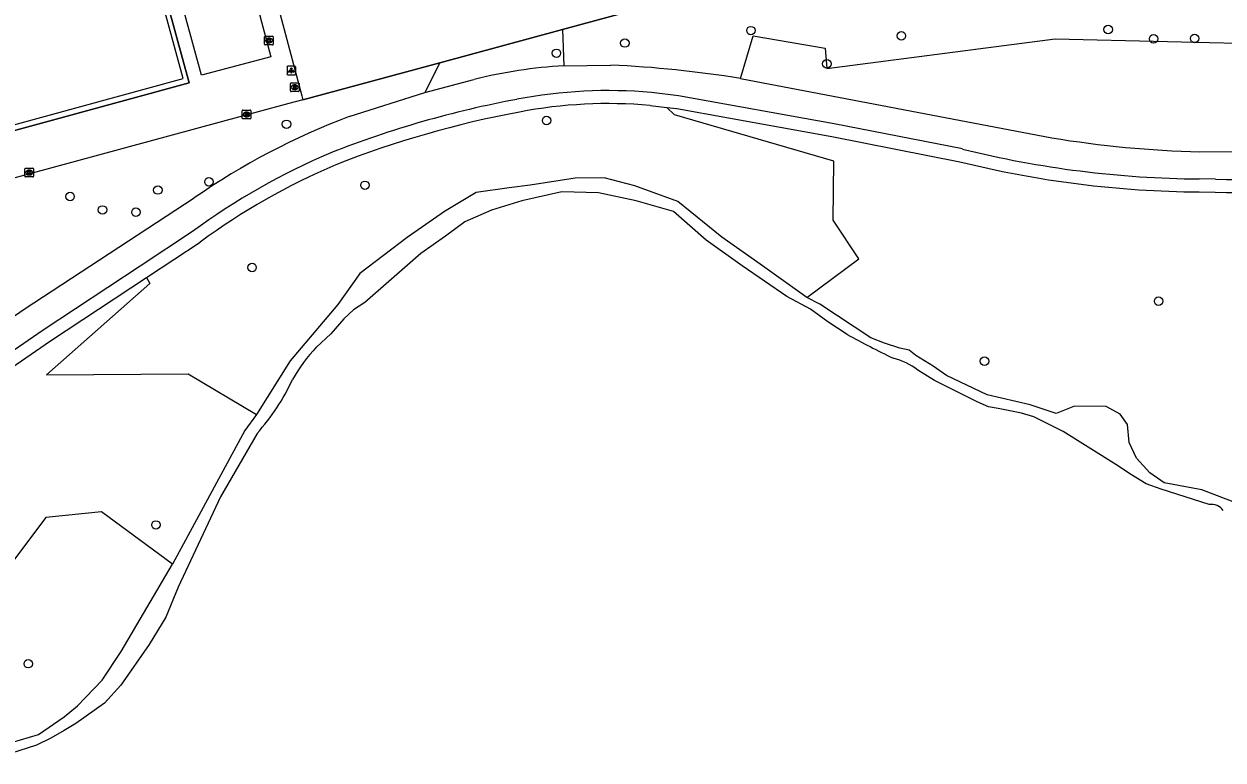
# Model space of a CAD drawing. Extents: x 159053 to 160041, y 380450 to 381422.
# Drawn here: x 159553.7 to 159692.1, y 380595.5 to 380680.4 of the extents above; entities that cross this region are included whole.
import ezdxf

# ---------------------------------------------------------------- set-up
doc = ezdxf.new("R2010")
doc.units = 0
for name, color, linetype in [('IMGEO_Boom', 7, 'Continuous'), ('IMGEO_Fietspad_gesloten', 7, 'Continuous'), ('IMGEO_Groenvoorziening', 7, 'Continuous'), ('IMGEO_Hek', 7, 'Continuous'), ('IMGEO_Kolk', 7, 'Continuous'), ('IMGEO_Lichtpunt', 7, 'Continuous'), ('IMGEO_Loofbos', 7, 'Continuous'), ('IMGEO_Rioolput', 7, 'Continuous'), ('IMGEO_Voetpad_halfverhard', 7, 'Continuous'), ('IMGEO_Voetpad_open', 7, 'Continuous'), ('IMGEO_Waterloop', 7, 'Continuous')]:
    doc.layers.add(name, color=color, linetype=linetype)

msp = doc.modelspace()

# ---------------------------------------------------------------- linework, layer by layer
at = {"layer": 'IMGEO_Boom'}
for centre in [(159637.6, 380679.59), (159678.83, 380679.71), (159623.04, 380678.15), (159654.96, 380678.99), (159684.07, 380678.64), (159688.81, 380678.68), (159615.15, 380676.97), (159646.36, 380675.76), (159584, 380668.78), (159614.02, 380669.22), (159569.15, 380661.2), (159575.05, 380662.14), (159593.06, 380661.75), (159559.02, 380660.46), (159562.77, 380658.9), (159566.63, 380658.65), (159580.03, 380652.26), (159684.65, 380648.38), (159664.56, 380641.46), (159568.93, 380622.57), (159554.2, 380606.56)]:
    msp.add_circle(centre, 0.489, dxfattribs=at)
at = {"layer": 'IMGEO_Fietspad_gesloten'}
for points in [[(159616, 380675.54), (159621.44, 380675.62)], [(159636.39, 380674.07), (159672.32, 380667.22)], [(159599.96, 380672.43), (159605.64, 380673.96)], [(159591.25, 380669.69), (159599.96, 380672.43)], [(159662.03, 380665.94), (159647.22, 380668.84), (159629.26, 380672.07), (159626.11, 380672.44)], [(159689.39, 380665.6), (159699.12, 380665.63), (159710.11, 380667.08)], [(159691.21, 380662.45), (159689.35, 380662.49)], [(159544.28, 380640.95), (159553.74, 380647.47), (159573.36, 380660.3)], [(159573.16, 380656.41), (159567.13, 380652.43), (159555.91, 380645.03), (159536.31, 380631.55), (159525.5, 380624.53)]]:
    msp.add_lwpolyline(points, dxfattribs=at)
for centre, radius, start, end in [((159619.63, 380616.81), 58.84, 93.5331, 103.748), ((159615.49, 380545.04), 130.71, 80.7999, 87.3912), ((159621.13, 380616.92), 55.75, 84.87, 100.8865), ((159631.98, 380556.73), 116.9, 100.5398, 111.5094), ((159620.55, 380592.08), 82.95, 110.6846, 124.6751), ((159692.86, 380792.47), 126.92, 260.6884, 268.4338), ((159690.15, 380778.8), 116.32, 256.0088, 269.6018), ((159620.3, 380592.15), 79.7, 113.0337, 126.268), ((159694.11, 380755.53), 93.13, 268.216, 280.7853)]:
    msp.add_arc(centre, radius, start, end, dxfattribs=at)
at = {"layer": 'IMGEO_Groenvoorziening'}
for points in [[(159529.31, 380662.38), (159572.09, 380674.07), (159553.36, 380742.77), (159449.99, 380714.56), (159468.71, 380645.81), (159511.47, 380657.52)], [(159601.68, 380675.89), (159615.86, 380679.73)], [(159695.58, 380624.36), (159689.63, 380626.6), (159685.28, 380627.42), (159683.62, 380628.56), (159682.11, 380630.28), (159681.27, 380632.09), (159681.07, 380634.15), (159680.2, 380635.34), (159678.61, 380636.24), (159674.95, 380636.25), (159672.83, 380635.41), (159669.83, 380636.41), (159664.87, 380637.57), (159660.19, 380639.81), (159658.64, 380640.88), (159656.65, 380642.13), (159655.88, 380642.71), (159654.79, 380642.97), (159653.01, 380643.52), (159651.42, 380644.17), (159645.55, 380648.02), (159644.06, 380648.82)], [(159580.54, 380635.31), (159579.19, 380633.48), (159570.84, 380618.06)]]:
    msp.add_lwpolyline(points, dxfattribs=at)
at = {"layer": 'IMGEO_Hek'}
for points in [[(159449.41, 380715.16), (159553.6, 380743.5), (159572.75, 380673.57), (159529.48, 380661.75)], [(159722.81, 380708.72), (159615.86, 380679.73)], [(159615.86, 380679.73), (159601.68, 380675.89)], [(159601.68, 380675.89), (159585.89, 380671.61)], [(159585.89, 380671.61), (159584.28, 380671.18)], [(159584.28, 380671.18), (159469.85, 380640.16)]]:
    msp.add_lwpolyline(points, dxfattribs=at)
at = {"layer": 'IMGEO_Kolk'}
for p, q in [((159581.48, 380678.02), (159581.48, 380678.88)), ((159581.55, 380678.95), (159582.41, 380678.95)), ((159581.97, 380678.73), (159581.99, 380678.73)), ((159582.48, 380678.88), (159582.48, 380678.02)), ((159582.41, 380677.95), (159581.55, 380677.95)), ((159581.99, 380678.17), (159581.96, 380678.17)), ((159578.9, 380669.48), (159578.9, 380670.34)), ((159578.97, 380670.41), (159579.82, 380670.41)), ((159579.39, 380670.19), (159579.41, 380670.19)), ((159579.9, 380670.34), (159579.9, 380669.48)), ((159579.82, 380669.41), (159578.97, 380669.41)), ((159579.41, 380669.63), (159579.38, 380669.63)), ((159553.81, 380662.78), (159553.81, 380663.64)), ((159553.89, 380663.71), (159554.74, 380663.71)), ((159554.3, 380663.49), (159554.33, 380663.49)), ((159554.81, 380663.64), (159554.81, 380662.78)), ((159554.74, 380662.71), (159553.89, 380662.71)), ((159554.32, 380662.93), (159554.3, 380662.93))]:
    msp.add_line(p, q, dxfattribs=at)
for points in [[(159581.48, 380678.02), (159581.48, 380678.88)], [(159581.55, 380678.95), (159582.41, 380678.95)], [(159581.8, 380678.65), (159581.92, 380678.65), (159581.92, 380678.5), (159582.05, 380678.65), (159582.22, 380678.65), (159582.07, 380678.5), (159582.22, 380678.25), (159582.07, 380678.25), (159581.99, 380678.41), (159581.92, 380678.35), (159581.92, 380678.25), (159581.8, 380678.25), (159581.8, 380678.65)], [(159582.48, 380678.88), (159582.48, 380678.02)], [(159582.41, 380677.95), (159581.55, 380677.95)], [(159578.9, 380669.48), (159578.9, 380670.34)], [(159578.97, 380670.41), (159579.82, 380670.41)], [(159579.22, 380670.11), (159579.34, 380670.11), (159579.34, 380669.96), (159579.47, 380670.11), (159579.64, 380670.11), (159579.49, 380669.96), (159579.64, 380669.71), (159579.49, 380669.71), (159579.41, 380669.88), (159579.34, 380669.81), (159579.34, 380669.71), (159579.22, 380669.71), (159579.22, 380670.11)], [(159579.9, 380670.34), (159579.9, 380669.48)], [(159579.82, 380669.41), (159578.97, 380669.41)], [(159553.81, 380662.78), (159553.81, 380663.64)], [(159553.89, 380663.71), (159554.74, 380663.71)], [(159554.13, 380663.41), (159554.26, 380663.41), (159554.26, 380663.26), (159554.39, 380663.41), (159554.55, 380663.41), (159554.4, 380663.26), (159554.56, 380663.01), (159554.4, 380663.01), (159554.32, 380663.17), (159554.26, 380663.11), (159554.26, 380663.01), (159554.13, 380663.01), (159554.13, 380663.41)], [(159554.81, 380663.64), (159554.81, 380662.78)], [(159554.74, 380662.71), (159553.89, 380662.71)]]:
    msp.add_lwpolyline(points, dxfattribs=at)
for centre, start, end in [((159581.55, 380678.87), 91.552, 178.448), ((159581.55, 380678.87), 91.552, 178.448), ((159582.4, 380678.87), 1.552, 88.448), ((159582.4, 380678.87), 1.552, 88.448), ((159581.55, 380678.02), 181.552, 268.448), ((159581.55, 380678.02), 181.552, 268.448), ((159582.4, 380678.02), 271.552, 358.448), ((159582.4, 380678.02), 271.552, 358.448), ((159578.97, 380670.34), 91.552, 178.448), ((159578.97, 380670.34), 91.552, 178.448), ((159579.82, 380670.34), 1.552, 88.448), ((159579.82, 380670.34), 1.552, 88.448), ((159578.97, 380669.49), 181.552, 268.448), ((159578.97, 380669.49), 181.552, 268.448), ((159579.82, 380669.49), 271.552, 358.448), ((159579.82, 380669.49), 271.552, 358.448), ((159553.89, 380663.63), 91.552, 178.448), ((159553.89, 380663.63), 91.552, 178.448), ((159554.74, 380663.63), 1.552, 88.448), ((159554.74, 380663.63), 1.552, 88.448), ((159553.89, 380662.78), 181.552, 268.448), ((159553.89, 380662.78), 181.552, 268.448), ((159554.74, 380662.78), 271.552, 358.448), ((159554.74, 380662.78), 271.552, 358.448)]:
    msp.add_arc(centre, 0.0765, start, end, dxfattribs=at)
for centre, major_axis, ratio, start_param, end_param in [((159581.97, 380678.45), (-0.387, 0.002), 0.722429, 4.712389, 7.853982), ((159581.99, 380678.45), (-0.39, 0.002), 0.717154, 1.570796, 4.712389), ((159579.38, 380669.91), (-0.387, 0.002), 0.722429, 4.712389, 7.853982), ((159579.41, 380669.91), (-0.39, 0.002), 0.717154, 1.570796, 4.712389), ((159554.3, 380663.21), (-0.387, 0.002), 0.722429, 4.712389, 7.853982), ((159554.32, 380663.21), (-0.39, 0.002), 0.717154, 1.570796, 4.712389)]:
    msp.add_ellipse(centre, major_axis=major_axis, ratio=ratio, start_param=start_param, end_param=end_param, dxfattribs=at)
at = {"layer": 'IMGEO_Lichtpunt'}
for p, q in [((159584.96, 380675.49), (159584.15, 380675.49)), ((159584.96, 380675.49), (159584.15, 380675.49)), ((159584.06, 380675.4), (159584.06, 380674.59)), ((159584.06, 380675.4), (159584.06, 380674.59)), ((159584.15, 380674.5), (159584.96, 380674.5)), ((159584.15, 380674.5), (159584.96, 380674.5)), ((159585.06, 380674.59), (159585.06, 380675.4)), ((159585.06, 380674.59), (159585.06, 380675.4))]:
    msp.add_line(p, q, dxfattribs=at)
for points in [[(159584.43, 380675.06), (159584.47, 380675.03), (159584.29, 380674.77), (159584.25, 380674.8), (159584.43, 380675.06)], [(159584.54, 380675.01), (159584.58, 380675.01), (159584.58, 380674.69), (159584.54, 380674.69), (159584.54, 380675.01)], [(159584.65, 380675.03), (159584.68, 380675.06), (159584.87, 380674.8), (159584.83, 380674.77), (159584.65, 380675.03)]]:
    msp.add_lwpolyline(points, dxfattribs=at)
msp.add_circle((159584.56, 380675.2), 0.0994, dxfattribs=at)
for centre, start, end in [((159584.15, 380675.4), 90, 180), ((159584.15, 380675.4), 90, 180), ((159584.96, 380675.4), 0, 90), ((159584.96, 380675.4), 0, 90), ((159584.15, 380674.59), 180, 270), ((159584.15, 380674.59), 180, 270), ((159584.96, 380674.59), 270, 0), ((159584.96, 380674.59), 270, 360)]:
    msp.add_arc(centre, 0.0946, start, end, dxfattribs=at)
at = {"layer": 'IMGEO_Loofbos'}
for points in [[(159615.86, 380679.73), (159722.81, 380708.72)], [(159636.39, 380674.07), (159637.84, 380678.97), (159646.17, 380677.57), (159646.37, 380675.2), (159672.71, 380678.63), (159698.65, 380678.01), (159708.23, 380681.72), (159708.32, 380682.44), (159708.56, 380683.13), (159708.93, 380683.75), (159709.72, 380684.5), (159710.7, 380684.98), (159711.42, 380685.11), (159712.15, 380685.1), (159713.04, 380684.86), (159714.64, 380686.1), (159718.74, 380689.78), (159722.36, 380692.19), (159726.62, 380694.47), (159722.81, 380708.72)], [(159615.86, 380679.73), (159616, 380675.54)], [(159585.89, 380671.61), (159601.68, 380675.89)], [(159601.68, 380675.89), (159599.96, 380672.43)], [(159644.06, 380648.82), (159650.04, 380653.25), (159647.09, 380657.73), (159647.15, 380664.54), (159628.77, 380669.89), (159627.9, 380670.72)], [(159644.06, 380648.82), (159642.16, 380650.14), (159638.67, 380652.63), (159634.26, 380655.76), (159629.17, 380659.86), (159624.19, 380661.68), (159620.68, 380662.62), (159617.3, 380662.55), (159612.13, 380661.76), (159609.69, 380661.47), (159605.89, 380660.9), (159602.23, 380658.74), (159597.92, 380655.72), (159592.48, 380651.57), (159589.91, 380648), (159584.41, 380641.51), (159580.54, 380635.31)], [(159567.85, 380651.11), (159568.23, 380650.41), (159556.32, 380639.87), (159572.66, 380639.98), (159580.54, 380635.31)], [(159570.84, 380618.06), (159562.67, 380624.09), (159556.24, 380623.44), (159550.05, 380615.24), (159536.81, 380606.69), (159538.07, 380595.46)], [(159538.07, 380595.46), (159542.93, 380595.52), (159546.26, 380595.9), (159548.73, 380596.26), (159551.24, 380597.16), (159555.39, 380598.39), (159558.36, 380600.45), (159559.87, 380601.71), (159562.73, 380604.67), (159564.93, 380607.97), (159570.84, 380618.06)]]:
    msp.add_lwpolyline(points, dxfattribs=at)
at = {"layer": 'IMGEO_Rioolput'}
for p, q in [((159584.46, 380672.63), (159584.46, 380673.48)), ((159584.53, 380673.56), (159585.38, 380673.56)), ((159584.97, 380672.78), (159584.94, 380672.78)), ((159584.95, 380673.34), (159584.97, 380673.34)), ((159585.46, 380673.48), (159585.46, 380672.63)), ((159585.38, 380672.56), (159584.53, 380672.56))]:
    msp.add_line(p, q, dxfattribs=at)
for points in [[(159584.46, 380672.63), (159584.46, 380673.48)], [(159584.53, 380673.56), (159585.38, 380673.56)], [(159585.05, 380673.26), (159584.79, 380673.26), (159584.79, 380672.86)], [(159584.79, 380672.86), (159584.92, 380672.86), (159584.92, 380673.02), (159584.93, 380673.02)], [(159584.97, 380673.18), (159584.92, 380673.18), (159584.92, 380673.1)], [(159584.92, 380673.1), (159584.97, 380673.1)], [(159584.98, 380672.99), (159585.05, 380672.86), (159585.19, 380672.86), (159585.12, 380672.98)], [(159585.46, 380673.48), (159585.46, 380672.63)], [(159585.38, 380672.56), (159584.53, 380672.56)]]:
    msp.add_lwpolyline(points, dxfattribs=at)
for centre, radius, start, end in [((159584.53, 380673.48), 0.0765, 91.552, 178.448), ((159584.53, 380673.48), 0.0765, 91.552, 178.448), ((159584.93, 380672.97), 0.0533, 26.0293, 88.6989), ((159584.98, 380673.08), 0.0964, 77.0061, 93.1865), ((159584.95, 380673.29), 0.19, 274.7715, 282.9687), ((159584.99, 380673.14), 0.0378, 276.6634, 79.6772), ((159585.05, 380673.15), 0.109, 350.3612, 89.416), ((159585.04, 380673.15), 0.112, 277.5842, 350.9817), ((159585.03, 380672.93), 0.108, 29.5134, 73.7905), ((159585.38, 380673.48), 0.0765, 1.552, 88.448), ((159585.38, 380673.48), 0.0765, 1.552, 88.448), ((159584.53, 380672.63), 0.0765, 181.552, 268.448), ((159584.53, 380672.63), 0.0765, 181.552, 268.448), ((159585.38, 380672.63), 0.0765, 271.552, 358.448), ((159585.38, 380672.63), 0.0765, 271.552, 358.448)]:
    msp.add_arc(centre, radius, start, end, dxfattribs=at)
for centre, major_axis, ratio, start_param, end_param in [((159584.94, 380673.06), (-0.387, 0.002), 0.722429, 4.712389, 7.853982), ((159584.97, 380673.06), (-0.39, 0.002), 0.717154, 1.570796, 4.712389)]:
    msp.add_ellipse(centre, major_axis=major_axis, ratio=ratio, start_param=start_param, end_param=end_param, dxfattribs=at)
at = {"layer": 'IMGEO_Voetpad_halfverhard'}
for points in [[(159625.96, 380670.95), (159627.9, 380670.72)], [(159627.9, 380670.72), (159629.04, 380670.59), (159646.95, 380667.36), (159661.71, 380664.47)], [(159689.32, 380660.99), (159691.17, 380660.95)], [(159567.85, 380651.11), (159567.96, 380651.18), (159574.04, 380655.2)], [(159526.32, 380623.27), (159537.14, 380630.3), (159556.75, 380643.79), (159567.85, 380651.11)]]:
    msp.add_lwpolyline(points, dxfattribs=at)
for centre, radius, start, end in [((159632.01, 380556.62), 115.52, 100.54, 111.4879), ((159621.13, 380616.92), 54.25, 84.8919, 100.8875), ((159690.16, 380778.86), 117.88, 256.0311, 269.5933), ((159620.35, 380592.06), 78.3, 113.0483, 126.2584), ((159694.12, 380755.2), 94.29, 268.2081, 280.8869)]:
    msp.add_arc(centre, radius, start, end, dxfattribs=at)
at = {"layer": 'IMGEO_Voetpad_open'}
for points in [[(159562.9, 380751.67), (159564.46, 380752.09), (159585.77, 380672.06), (159585.89, 380671.61)], [(159555.26, 380743.59), (159563.74, 380745.88), (159582.21, 380676.58), (159574.18, 380674.45), (159555.26, 380743.59)], [(159529.48, 380661.75), (159572.75, 380673.57), (159553.6, 380743.5), (159449.41, 380715.16)], [(159585.89, 380671.61), (159584.28, 380671.18), (159469.85, 380640.16)]]:
    msp.add_lwpolyline(points, dxfattribs=at)
at = {"layer": 'IMGEO_Waterloop'}
for points in [[(159648.71, 380644.54), (159646.47, 380646.01), (159644.47, 380647.45), (159641.75, 380648.9), (159636.58, 380652.47), (159632.44, 380655.43), (159628.68, 380658.74), (159624.37, 380659.94), (159619.99, 380660.88), (159615.77, 380660.99), (159611.16, 380659.94), (159607.67, 380658.89), (159604.58, 380657.52), (159602.37, 380655.89), (159599.5, 380653.86), (159593.03, 380648.23), (159591.74, 380647.39), (159590.6, 380646.34), (159589.13, 380644.62), (159587.46, 380643.09)], [(159690.49, 380624.92), (159684.96, 380626.68), (159683.22, 380627.3), (159681.53, 380628.33), (159679.7, 380629.53), (159673.64, 380633.36), (159670.25, 380635.03), (159668.84, 380635.45), (159666.13, 380635.99), (159665.01, 380636.21), (159663.71, 380636.77), (159658.8, 380639.22), (159656.85, 380640.44)], [(159580.6, 380633.12), (159576.39, 380625.81), (159571.48, 380615.4), (159570.09, 380611.94), (159568.14, 380608.79), (159564.89, 380604.08), (159563.01, 380602.01), (159559.68, 380599.65), (159558.36, 380598.86), (159556.79, 380597.96), (159555.14, 380597.16), (159552.16, 380596.22)]]:
    msp.add_lwpolyline(points, dxfattribs=at)
for centre, radius, start, end in [((159718.12, 380772.5), 145.58, 241.5259, 243.8766), ((159602.37, 380629.19), 20.39, 137.0037, 150.1548), ((159652.49, 380634.98), 6.98, 51.3602, 77.3999), ((159561.79, 380649.95), 25.24, 318.1891, 335.1234), ((159690.76, 380623.36), 1.58, 33.0954, 99.6761)]:
    msp.add_arc(centre, radius, start, end, dxfattribs=at)

doc.saveas('drawing.dxf')
